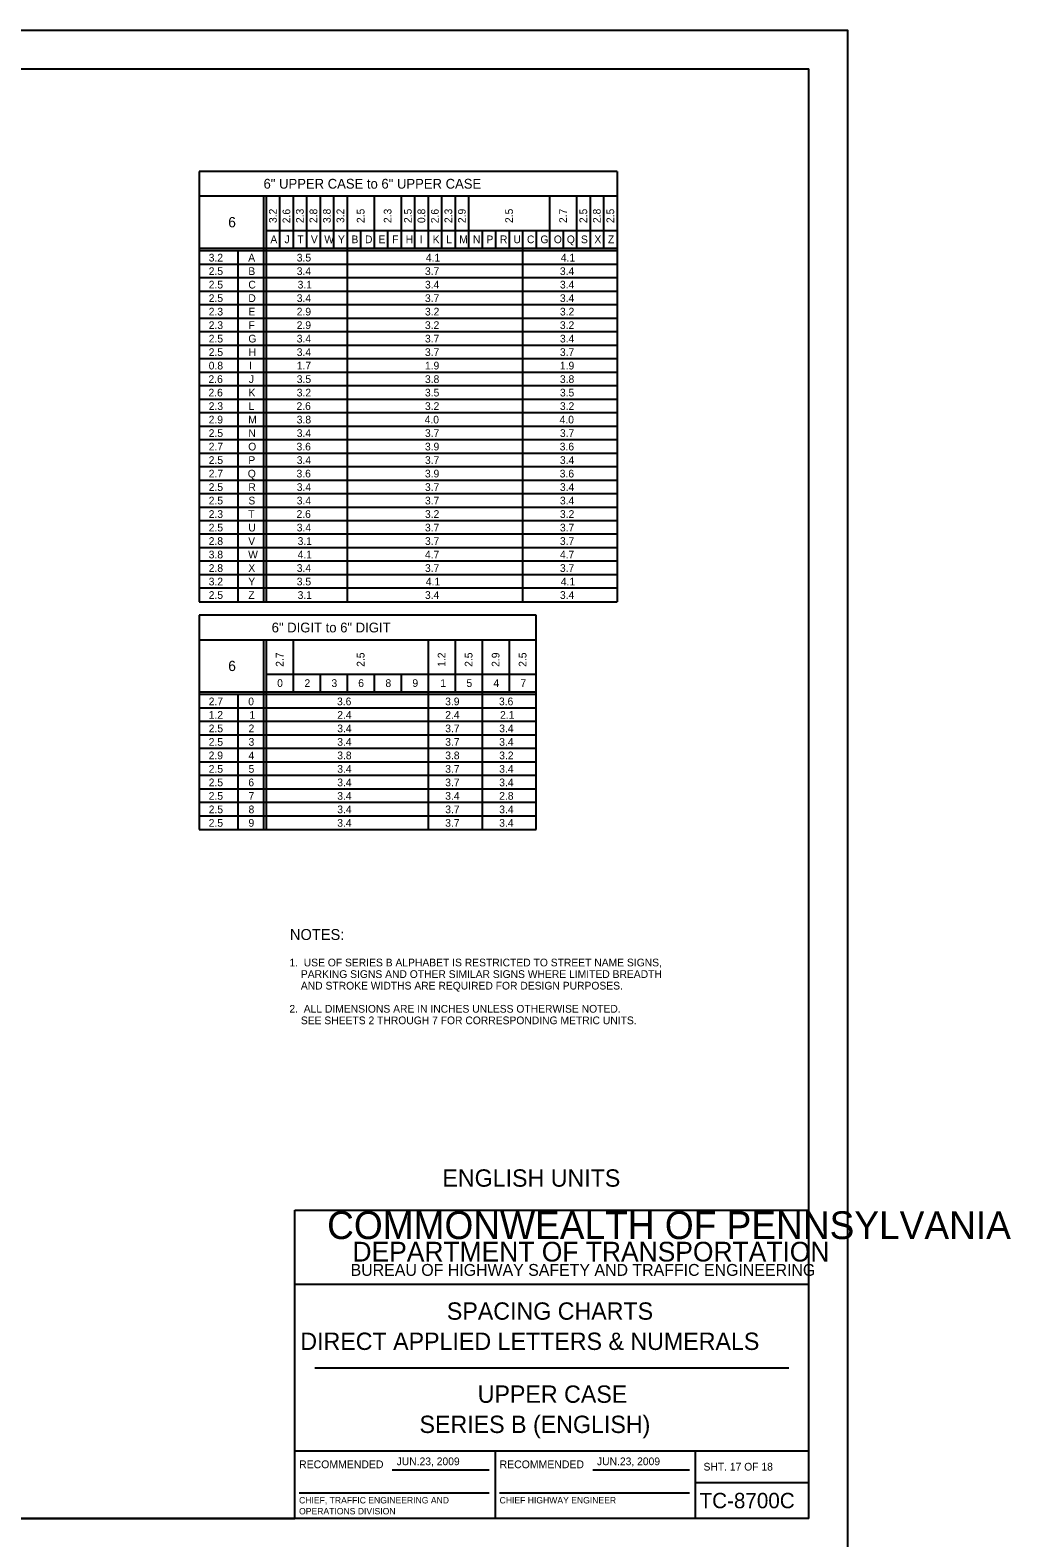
# Model space of a CAD drawing. Extents: x 637580 to 641849, y 297270 to 299646.
# Drawn here: x 641467 to 641849, y 299059 to 299646 of the extents above; entities that cross this region are included whole.
import ezdxf

# ---------------------------------------------------------------- set-up
doc = ezdxf.new("R2010")
doc.units = 0
for name, color, linetype in [('1', 7, 'Continuous'), ('2', 7, 'Continuous'), ('XCS-GRID-HVGL', 7, 'Continuous')]:
    doc.layers.add(name, color=color, linetype=linetype)

msp = doc.modelspace()

# ---------------------------------------------------------------- linework, layer by layer
at = {"layer": '1'}
for p, q in [((640984.31, 299630.63), (641770.31, 299630.63)), ((641770.31, 299066.63), (641770.31, 299630.63)), ((641570.31, 299066.63), (641570.31, 299186.63)), ((641570.31, 299186.63), (641770.31, 299186.63)), ((641770.31, 299157.63), (641570.31, 299157.63)), ((641578.06, 299125.31), (641762.56, 299125.31)), ((641570.31, 299093), (641770.31, 299093)), ((641648.31, 299093), (641648.31, 299066.63)), ((641726.19, 299066.63), (641726.19, 299093)), ((641608.24, 299085.57), (641645.87, 299085.57)), ((641686.24, 299085.57), (641723.87, 299085.57)), ((641726.19, 299080.63), (641770.31, 299080.63)), ((641571.99, 299076.68), (641645.87, 299076.68)), ((641649.99, 299076.68), (641723.87, 299076.68)), ((641770.31, 299066.63), (640984.31, 299066.63)), ((640984.31, 299066.63), (641570.31, 299066.63))]:
    msp.add_line(p, q, dxfattribs=at)
at = {"layer": '2'}
for p, q in [((641695.69, 299590.63), (641533.19, 299590.63)), ((641533.19, 299590.63), (641533.19, 299423.25)), ((641695.69, 299590.63), (641695.69, 299423.25)), ((641533.19, 299581.13), (641695.69, 299581.13)), ((641558.19, 299581.13), (641558.19, 299423.25)), ((641559.19, 299581.13), (641559.19, 299423.25)), ((641564.44, 299581.13), (641564.44, 299560.75)), ((641569.69, 299581.13), (641569.69, 299560.75)), ((641574.94, 299581.13), (641574.94, 299560.75)), ((641580.19, 299581.13), (641580.19, 299560.75)), ((641585.44, 299581.13), (641585.44, 299560.75)), ((641590.69, 299581.13), (641590.69, 299423.25)), ((641601.19, 299581.13), (641601.19, 299560.75)), ((641611.69, 299581.13), (641611.69, 299560.75)), ((641616.94, 299581.13), (641616.94, 299560.75)), ((641622.19, 299581.13), (641622.19, 299560.75)), ((641627.44, 299581.13), (641627.44, 299560.75)), ((641632.69, 299581.13), (641632.69, 299560.75)), ((641637.94, 299581.13), (641637.94, 299560.75)), ((641669.44, 299581.13), (641669.44, 299560.75)), ((641679.94, 299581.13), (641679.94, 299560.75)), ((641685.19, 299581.13), (641685.19, 299560.75)), ((641690.44, 299581.13), (641690.44, 299560.75)), ((641559.19, 299567.75), (641695.69, 299567.75)), ((641595.94, 299567.75), (641595.94, 299560.75)), ((641606.44, 299567.75), (641606.44, 299560.75)), ((641643.19, 299567.75), (641643.19, 299560.75)), ((641648.44, 299567.75), (641648.44, 299560.75)), ((641653.69, 299567.75), (641653.69, 299560.75)), ((641653.69, 299567.75), (641653.69, 299560.75)), ((641658.94, 299567.75), (641658.94, 299423.25)), ((641664.19, 299567.75), (641664.19, 299560.75)), ((641674.69, 299567.75), (641674.69, 299560.75)), ((641695.69, 299560.75), (641533.19, 299560.75)), ((641695.69, 299559.75), (641533.19, 299559.75)), ((641548.19, 299559.75), (641548.19, 299423.25)), ((641695.69, 299554.5), (641533.19, 299554.5)), ((641695.69, 299549.25), (641533.19, 299549.25)), ((641695.69, 299544), (641533.19, 299544)), ((641695.69, 299538.75), (641533.19, 299538.75)), ((641695.69, 299533.5), (641533.19, 299533.5)), ((641695.69, 299528.25), (641533.19, 299528.25)), ((641695.69, 299523), (641533.19, 299523)), ((641695.69, 299517.75), (641533.19, 299517.75)), ((641695.69, 299512.5), (641533.19, 299512.5)), ((641695.69, 299507.25), (641533.19, 299507.25)), ((641695.69, 299502), (641533.19, 299502)), ((641695.69, 299496.75), (641533.19, 299496.75)), ((641695.69, 299491.5), (641533.19, 299491.5)), ((641695.69, 299486.25), (641533.19, 299486.25)), ((641695.69, 299481), (641533.19, 299481)), ((641695.69, 299475.75), (641533.19, 299475.75)), ((641695.69, 299470.5), (641533.19, 299470.5)), ((641695.69, 299465.25), (641533.19, 299465.25)), ((641695.69, 299460), (641533.19, 299460)), ((641695.69, 299454.75), (641533.19, 299454.75)), ((641695.69, 299449.5), (641533.19, 299449.5)), ((641695.69, 299444.25), (641533.19, 299444.25)), ((641695.69, 299439), (641533.19, 299439)), ((641695.69, 299433.75), (641533.19, 299433.75)), ((641695.69, 299428.5), (641533.19, 299428.5)), ((641533.19, 299423.25), (641533.19, 299423.25)), ((641533.19, 299423.25), (641695.69, 299423.25)), ((641664.19, 299418), (641533.19, 299418)), ((641533.19, 299418), (641533.19, 299334.63)), ((641664.19, 299334.63), (641664.19, 299418)), ((641533.19, 299408.5), (641664.19, 299408.5)), ((641558.19, 299408.5), (641558.19, 299334.63)), ((641559.19, 299408.5), (641559.19, 299334.63)), ((641569.69, 299408.5), (641569.69, 299388.13)), ((641622.19, 299408.5), (641622.19, 299334.63)), ((641632.69, 299408.5), (641632.69, 299388.13)), ((641643.19, 299408.5), (641643.19, 299334.63)), ((641653.69, 299408.5), (641653.69, 299388.13)), ((641559.19, 299395.13), (641664.19, 299395.13)), ((641580.19, 299395.13), (641580.19, 299388.13)), ((641590.69, 299395.13), (641590.69, 299388.13)), ((641601.19, 299395.13), (641601.19, 299388.13)), ((641611.69, 299395.13), (641611.69, 299388.13)), ((641664.19, 299388.13), (641533.19, 299388.13)), ((641664.19, 299387.13), (641533.19, 299387.13)), ((641548.19, 299387.13), (641548.19, 299334.63)), ((641664.19, 299381.88), (641533.19, 299381.88)), ((641664.19, 299376.63), (641533.19, 299376.63)), ((641664.19, 299371.38), (641533.19, 299371.38)), ((641664.19, 299366.13), (641533.19, 299366.13)), ((641664.19, 299360.88), (641533.19, 299360.88)), ((641664.19, 299355.63), (641533.19, 299355.63)), ((641664.19, 299350.38), (641533.19, 299350.38)), ((641664.19, 299345.13), (641533.19, 299345.13)), ((641664.19, 299339.88), (641533.19, 299339.88)), ((641533.19, 299334.63), (641664.19, 299334.63))]:
    msp.add_line(p, q, dxfattribs=at)
at = {"layer": 'XCS-GRID-HVGL'}
msp.add_lwpolyline([(640944.31, 299645.63), (641785.31, 299645.63), (641785.31, 299051.63), (640944.31, 299051.63)], close=True, dxfattribs=at)

# ---------------------------------------------------------------- texts
at = {"layer": '1'}
for s, height, p in [('COMMONWEALTH OF PENNSYLVANIA', 10.7828, (641582.9, 299175.36)), ('DEPARTMENT OF TRANSPORTATION', 7.6837, (641592.76, 299166.61)), ('BUREAU OF HIGHWAY SAFETY AND TRAFFIC ENGINEERING', 4.6253, (641592.04, 299161.04)), ('SPACING CHARTS', 6.75, (641629.47, 299143.97)), ('DIRECT APPLIED LETTERS & NUMERALS', 6.75, (641572.47, 299132.22)), ('UPPER CASE', 6.75, (641641.47, 299111.66)), ('SERIES B (ENGLISH)', 6.75, (641618.84, 299099.91)), ('RECOMMENDED', 3.048, (641571.99, 299086.2)), ('RECOMMENDED', 3.048, (641649.99, 299086.2)), ('SHT. 17 OF 18', 3, (641729.32, 299085.31)), ('CHIEF, TRAFFIC ENGINEERING AND', 2.5, (641571.99, 299072.51)), ('CHIEF HIGHWAY ENGINEER', 2.5, (641649.99, 299072.51)), ('TC-8700C', 6, (641727.77, 299070.63)), ('OPERATIONS DIVISION', 2.5, (641571.99, 299068.26))]:
    msp.add_text(s, height=height, dxfattribs=at).set_placement(p)
at = {"layer": '2'}
for s, height, p in [('6" UPPER CASE to 6" UPPER CASE', 3.8, (641558.17, 299583.98)), ('6', 4, (641544.44, 299568.94)), ('A', 3, (641560.83, 299562.75)), ('J', 3, (641566.32, 299562.75)), ('T', 3, (641571.32, 299562.75)), ('V', 3, (641576.58, 299562.75)), ('W', 3, (641581.81, 299562.75)), ('Y', 3, (641587.12, 299562.75)), ('B', 3, (641592.38, 299562.75)), ('D', 3, (641597.63, 299562.75)), ('E', 3, (641602.89, 299562.75)), ('F', 3, (641608.2, 299562.75)), ('H', 3, (641613.46, 299562.75)), ('I', 3, (641618.88, 299562.75)), ('K', 3, (641623.96, 299562.75)), ('L', 3, (641629.21, 299562.75)), ('M', 3, (641634.31, 299562.75)), ('N', 3, (641639.63, 299562.75)), ('P', 3, (641644.88, 299562.75)), ('R', 3, (641650.13, 299562.75)), ('U', 3, (641655.37, 299562.75)), ('C', 3, (641660.63, 299562.75)), ('G', 3, (641665.88, 299562.75)), ('O', 3, (641671.08, 299562.75)), ('Q', 3, (641676.15, 299562.75)), ('S', 3, (641681.64, 299562.75)), ('X', 3, (641686.87, 299562.75)), ('Z', 3, (641692.13, 299562.75)), ('3.2', 3, (641536.84, 299555.63)), ('A', 3, (641552.21, 299555.63)), ('3.5', 3, (641571.09, 299555.63)), ('4.1', 3, (641621.3, 299555.63)), ('4.1', 3, (641673.8, 299555.63)), ('2.5', 3, (641536.84, 299550.38)), ('B', 3, (641552.25, 299550.38)), ('3.4', 3, (641571.09, 299550.38)), ('3.7', 3, (641620.96, 299550.38)), ('3.4', 3, (641673.46, 299550.38)), ('2.5', 3, (641536.84, 299545.13)), ('C', 3, (641552.25, 299545.13)), ('3.1', 3, (641571.43, 299545.13)), ('3.4', 3, (641620.96, 299545.13)), ('3.4', 3, (641673.46, 299545.13)), ('2.5', 3, (641536.84, 299539.88)), ('2.3', 3, (641536.84, 299534.63)), ('D', 3, (641552.25, 299539.88)), ('E', 3, (641552.27, 299534.63)), ('3.4', 3, (641571.09, 299539.88)), ('2.9', 3, (641571.07, 299534.63)), ('3.7', 3, (641620.96, 299539.88)), ('3.2', 3, (641620.96, 299534.63)), ('3.4', 3, (641673.46, 299539.88)), ('3.2', 3, (641673.46, 299534.63)), ('2.3', 3, (641536.84, 299529.38)), ('F', 3, (641552.32, 299529.38)), ('2.9', 3, (641571.07, 299529.38)), ('3.2', 3, (641620.96, 299529.38)), ('3.2', 3, (641673.46, 299529.38)), ('2.5', 3, (641536.84, 299524.13)), ('G', 3, (641552.25, 299524.13)), ('3.4', 3, (641571.09, 299524.13)), ('3.7', 3, (641620.96, 299524.13)), ('3.4', 3, (641673.46, 299524.13)), ('2.5', 3, (641536.84, 299518.88)), ('H', 3, (641552.34, 299518.88)), ('3.4', 3, (641571.09, 299518.88)), ('3.7', 3, (641620.96, 299518.88)), ('3.7', 3, (641673.46, 299518.88)), ('0.8', 3, (641536.84, 299513.63)), ('I', 3, (641552.5, 299513.63)), ('1.7', 3, (641571.09, 299513.63)), ('1.9', 3, (641620.95, 299513.63)), ('1.9', 3, (641673.45, 299513.63)), ('2.6', 3, (641536.75, 299508.38)), ('J', 3, (641552.44, 299508.38)), ('3.5', 3, (641571.09, 299508.38)), ('3.8', 3, (641620.96, 299508.38)), ('3.8', 3, (641673.46, 299508.38)), ('2.6', 3, (641536.75, 299503.13)), ('K', 3, (641552.34, 299503.13)), ('3.2', 3, (641571.09, 299503.13)), ('3.5', 3, (641620.96, 299503.13)), ('3.5', 3, (641673.46, 299503.13)), ('2.3', 3, (641536.84, 299497.88)), ('L', 3, (641552.34, 299497.88)), ('2.6', 3, (641571, 299497.88)), ('3.2', 3, (641620.96, 299497.88)), ('3.2', 3, (641673.46, 299497.88)), ('2.9', 3, (641536.82, 299492.63)), ('2.5', 3, (641536.84, 299487.38)), ('M', 3, (641552.18, 299492.63)), ('N', 3, (641552.25, 299487.38)), ('3.8', 3, (641571.09, 299492.63)), ('3.4', 3, (641571.09, 299487.38)), ('4.0', 3, (641620.83, 299492.63)), ('3.7', 3, (641620.96, 299487.38)), ('4.0', 3, (641673.33, 299492.63)), ('3.7', 3, (641673.46, 299487.38)), ('2.7', 3, (641536.84, 299482.13)), ('O', 3, (641552.21, 299482.13)), ('3.6', 3, (641571, 299482.13)), ('3.9', 3, (641620.95, 299482.13)), ('3.6', 3, (641673.38, 299482.13)), ('2.5', 3, (641536.84, 299476.88)), ('P', 3, (641552.25, 299476.88)), ('3.4', 3, (641571.09, 299476.88)), ('3.7', 3, (641620.96, 299476.88)), ('3.4', 3, (641673.46, 299476.88)), ('2.7', 3, (641536.84, 299471.63)), ('Q', 3, (641552.03, 299471.63)), ('3.6', 3, (641571, 299471.63)), ('3.9', 3, (641620.95, 299471.63)), ('3.6', 3, (641673.38, 299471.63)), ('2.5', 3, (641536.84, 299466.38)), ('R', 3, (641552.25, 299466.38)), ('3.4', 3, (641571.09, 299466.38)), ('3.7', 3, (641620.96, 299466.38)), ('3.4', 3, (641673.46, 299466.38)), ('2.5', 3, (641536.84, 299461.13)), ('S', 3, (641552.27, 299461.13)), ('3.4', 3, (641571.09, 299461.13)), ('3.7', 3, (641620.96, 299461.13)), ('3.4', 3, (641673.46, 299461.13)), ('2.3', 3, (641536.84, 299455.88)), ('T', 3, (641552.19, 299455.88)), ('2.6', 3, (641571, 299455.88)), ('3.2', 3, (641620.96, 299455.88)), ('3.2', 3, (641673.46, 299455.88)), ('2.5', 3, (641536.84, 299450.63)), ('U', 3, (641552.24, 299450.63)), ('3.4', 3, (641571.09, 299450.63)), ('3.7', 3, (641620.96, 299450.63)), ('3.7', 3, (641673.46, 299450.63)), ('2.8', 3, (641536.84, 299445.38)), ('V', 3, (641552.21, 299445.38)), ('3.1', 3, (641571.43, 299445.38)), ('3.7', 3, (641620.96, 299445.38)), ('3.7', 3, (641673.46, 299445.38)), ('3.8', 3, (641536.84, 299440.13)), ('2.8', 3, (641536.84, 299434.88)), ('W', 3, (641552.18, 299440.13)), ('X', 3, (641552.24, 299434.88)), ('3.4', 3, (641571.09, 299434.88)), ('4.1', 3, (641571.43, 299440.13)), ('4.7', 3, (641620.96, 299440.13)), ('3.7', 3, (641620.96, 299434.88)), ('4.7', 3, (641673.46, 299440.13)), ('3.7', 3, (641673.46, 299434.88)), ('3.2', 3, (641536.84, 299429.63)), ('Y', 3, (641552.24, 299429.63)), ('3.5', 3, (641571.09, 299429.63)), ('4.1', 3, (641621.3, 299429.63)), ('4.1', 3, (641673.8, 299429.63)), ('2.5', 3, (641536.84, 299424.38)), ('Z', 3, (641552.25, 299424.38)), ('3.1', 3, (641571.43, 299424.38)), ('3.4', 3, (641620.96, 299424.38)), ('3.4', 3, (641673.46, 299424.38)), ('6" DIGIT to 6" DIGIT', 3.8, (641561.33, 299411.35)), ('6', 4, (641544.44, 299396.31)), ('0', 3, (641563.46, 299390.13)), ('2', 3, (641574.09, 299390.13)), ('3', 3, (641584.59, 299390.13)), ('6', 3, (641595, 299390.13)), ('8', 3, (641605.59, 299390.13)), ('9', 3, (641616.07, 299390.13)), ('1', 3, (641626.93, 299390.13)), ('5', 3, (641637.09, 299390.13)), ('4', 3, (641647.59, 299390.13)), ('7', 3, (641658.09, 299390.13)), ('2.7', 3, (641536.84, 299383)), ('0', 3, (641552.21, 299383)), ('3.6', 3, (641586.75, 299383)), ('3.9', 3, (641628.82, 299383)), ('3.6', 3, (641649.75, 299383)), ('1.2', 3, (641536.84, 299377.75)), ('1', 3, (641552.68, 299377.75)), ('2.4', 3, (641586.84, 299377.75)), ('2.4', 3, (641628.84, 299377.75)), ('2.1', 3, (641650.18, 299377.75)), ('2.5', 3, (641536.84, 299372.5)), ('2', 3, (641552.34, 299372.5)), ('3.4', 3, (641586.84, 299372.5)), ('3.7', 3, (641628.84, 299372.5)), ('3.4', 3, (641649.84, 299372.5)), ('2.5', 3, (641536.84, 299367.25)), ('3', 3, (641552.34, 299367.25)), ('3.4', 3, (641586.84, 299367.25)), ('3.7', 3, (641628.84, 299367.25)), ('3.4', 3, (641649.84, 299367.25)), ('2.9', 3, (641536.82, 299362)), ('4', 3, (641552.34, 299362)), ('3.8', 3, (641586.84, 299362)), ('3.8', 3, (641628.84, 299362)), ('3.2', 3, (641649.84, 299362)), ('2.5', 3, (641536.84, 299356.75)), ('5', 3, (641552.34, 299356.75)), ('3.4', 3, (641586.84, 299356.75)), ('3.7', 3, (641628.84, 299356.75)), ('3.4', 3, (641649.84, 299356.75)), ('2.5', 3, (641536.84, 299351.5)), ('6', 3, (641552.25, 299351.5)), ('3.4', 3, (641586.84, 299351.5)), ('3.7', 3, (641628.84, 299351.5)), ('3.4', 3, (641649.84, 299351.5)), ('2.5', 3, (641536.84, 299346.25)), ('2.5', 3, (641536.84, 299341)), ('8', 3, (641552.34, 299341)), ('7', 3, (641552.34, 299346.25)), ('3.4', 3, (641586.84, 299346.25)), ('3.4', 3, (641586.84, 299341)), ('3.4', 3, (641628.84, 299346.25)), ('3.7', 3, (641628.84, 299341)), ('3.4', 3, (641649.84, 299341)), ('2.8', 3, (641649.84, 299346.25)), ('2.5', 3, (641536.84, 299335.75)), ('9', 3, (641552.32, 299335.75)), ('3.4', 3, (641586.84, 299335.75)), ('3.7', 3, (641628.84, 299335.75)), ('3.4', 3, (641649.84, 299335.75)), ('NOTES:', 4.25, (641568.44, 299291.7)), ('1.  USE OF SERIES B ALPHABET IS RESTRICTED TO STREET NAME SIGNS,', 3, (641568.23, 299281.43)), ('    PARKING SIGNS AND OTHER SIMILAR SIGNS WHERE LIMITED BREADTH', 3, (641568.23, 299276.93)), ('    AND STROKE WIDTHS ARE REQUIRED FOR DESIGN PURPOSES.', 3, (641568.23, 299272.43)), ('2.  ALL DIMENSIONS ARE IN INCHES UNLESS OTHERWISE NOTED.', 3, (641568.23, 299263.43)), ('    SEE SHEETS 2 THROUGH 7 FOR CORRESPONDING METRIC UNITS.', 3, (641568.23, 299258.93)), ('ENGLISH UNITS', 6.75, (641627.74, 299195.72)), ('JUN.23, 2009', 3, (641609.93, 299087.39))]:
    msp.add_text(s, height=height, dxfattribs=at).set_placement(p)
for s, rotation, p in [('3.2', 90, (641563.31, 299570.59)), ('2.6', 90, (641568.56, 299570.51)), ('2.3', 90, (641573.81, 299570.59)), ('2.8', 90, (641579.06, 299570.59)), ('3.8', 90, (641584.31, 299570.59)), ('3.2', 90, (641589.56, 299570.59)), ('2.5', 90, (641597.44, 299570.59)), ('2.3', 90, (641607.94, 299570.59)), ('2.5', 90, (641615.81, 299570.59)), ('0.8', 90, (641621.06, 299570.59)), ('2.6', 90, (641626.31, 299570.51)), ('2.3', 90, (641631.56, 299570.59)), ('2.9', 90, (641636.81, 299570.58)), ('2.5', 90, (641655.19, 299570.59)), ('2.7', 90, (641676.19, 299570.59)), ('2.5', 90, (641684.06, 299570.59)), ('2.8', 90, (641689.31, 299570.59)), ('2.5', 90, (641694.56, 299570.59)), ('2.7', 90, (641565.94, 299397.96)), ('2.5', 90, (641597.44, 299397.96)), ('1.2', 90, (641628.94, 299397.96)), ('2.5', 90, (641639.44, 299397.96)), ('2.9', 90, (641649.94, 299397.95)), ('2.5', 90, (641660.44, 299397.96)), ('JUN.23, 2009', 360, (641687.88, 299087.39))]:
    msp.add_text(s, height=3, rotation=rotation, dxfattribs=at).set_placement(p)

doc.saveas('drawing.dxf')
